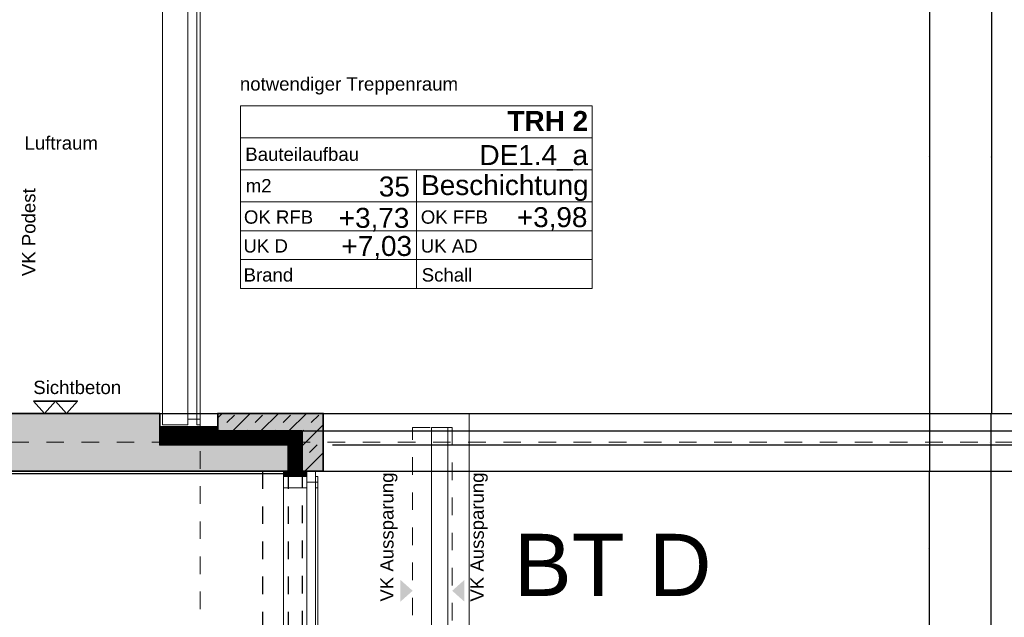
# Model space of a CAD drawing. Header units: metres. Extents: x -13 to 93, y -119 to 25.
# Tile 408 of 656: x 40.02 to 45.63, y -29.75 to -26.34. Entities that reach past the tile are written whole.
import ezdxf
from ezdxf.enums import TextEntityAlignment as Align

# ---------------------------------------------------------------- set-up
doc = ezdxf.new("R2010")
doc.units = ezdxf.units.M
doc.header["$LTSCALE"] = 0.00508
doc.header["$PDMODE"] = 1
doc.header["$PDSIZE"] = -2
for name, pattern in [('STYLE_05', [0.19684, 0.069505, -0.127335]), ('STYLE_06', [1.0537, 0.590515, -0.19684, 0.069505, -0.19684]), ('STYLE_11', [0.393677, 0.196838, -0.196838]), ('STYLE_14', [0.250778, 0.07164, -0.179138])]:
    doc.linetypes.add(name, pattern=pattern)
doc.layers.get('0').update_dxf_attribs({"lineweight": 18})
for name, color, linetype, lineweight in [('3-0-0 Dämmung', 7, 'Continuous', 18), ('3-3-0 AW Fassade', 7, 'Continuous', 18), ('3-3-0-2 AW BetonFT', 7, 'Continuous', 35), ('3-4-0-1 IW Beton', 7, 'Continuous', 35), ('3-4-5 IWBekleidungen', 7, 'Continuous', 25), ('3-5-1-2 DeckenSprung VED', 7, 'STYLE_11', 25), ('3-5-9 DeckenSonstig VED', 7, 'STYLE_11', 25), ('Ans-Kante', 7, 'Continuous', 18), ('Bemaßung', 7, 'Continuous', 18), ('Bemaßung-Höhenkoten', 7, 'Continuous', 18), ('Keine', 7, 'Continuous', 18), ('Plan-Achse', 1, 'STYLE_06', 18), ('Plan-Raumstempel', 7, 'Continuous', 13), ('Plan-Text-Bauteile', 7, 'Continuous', 13), ('Plan-Text-Hinweis', 7, 'Continuous', 13)]:
    doc.layers.add(name, color=color, linetype=linetype, lineweight=lineweight)
doc.layers.get('0').freeze()
doc.styles.add('Arial', font='ARIAL.TTF')
doc.styles.add('Arial (bold)', font='ARIALBD.TTF')
doc.dimstyles.new('MTZ_200', dxfattribs={"dimtxt": 0.075762, "dimasz": 0.000706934, "dimexe": 0.001, "dimexo": 0.003, "dimgap": 0.0001, "dimtad": 1, "dimdec": 4, "dimzin": 11, "dimtxsty": 'Arial', "dimblk": 'VW_SLASH', "dimcen": 0, "dimdle": 0.001, "dimazin": 0, "dimtfac": 1, "dimtdec": 4, "dimtix": 1, "dimtmove": 0, "dimatfit": 0, "dimldrblk": 'VW_FILLEDARROW', "dimfxl": 0, "dimfrac": 2, "dimtolj": 1, "dimtzin": 11, "dimarcsym": 0})
pattern_1 = [(45, (0, 0), (0.0003175, -0.0003175), [])]
pattern_2 = [(-45, (0, 0), (0.0003175, 0.0003175), [])]

# ---------------------------------------------------------------- blocks, each defined once
blk = doc.blocks.new('S_Profil_Fassade_Büro')
at = {"layer": '3-3-0 AW Fassade', "color": 7}
blk.add_line((-0.132, 0), (-0.195, 0), dxfattribs=at)
for points in [[(-0.195, 0.0325), (-0.182, 0.0325), (-0.182, -0.0325), (-0.195, -0.0325)], [(-0.132, 0.0325), (0, 0.0325), (0, -0.0325), (-0.132, -0.0325)]]:
    blk.add_lwpolyline(points, close=True, dxfattribs=at)
blk = doc.blocks.new('*U453')
at = {"layer": 'Ans-Kante', "color": 8, "linetype": 'Continuous'}
for p, q in [((54.7796, -47.4036), (54.7796, -21.7336)), ((54.7796, -21.7336), (54.8726, -21.7336)), ((54.8726, -21.7336), (54.8726, -47.4036))]:
    blk.add_line(p, q, dxfattribs=at)
blk = doc.blocks.new('*U473')
at = {"layer": 'Ans-Kante', "linetype": 'Continuous'}
blk.add_line((54.1636, -21.6536), (54.9936, -21.6536), dxfattribs=at)
at = {"layer": 'Ans-Kante', "color": 7, "linetype": 'Continuous'}
blk.add_line((54.9936, -21.6536), (54.9936, -47.4836), dxfattribs=at)
blk = doc.blocks.new('*U524')
at = {"layer": '3-3-0 AW Fassade', "color": 7}
blk.add_line((53.3941, -21.6861), (53.4636, -21.6861), dxfattribs=at)
for points in [[(53.2486, -21.6536), (53.3941, -21.6536), (53.3941, -21.7186), (53.2486, -21.7186)], [(53.4441, -21.6536), (53.4636, -21.6536), (53.4636, -21.7186), (53.4441, -21.7186)]]:
    blk.add_lwpolyline(points, close=True, dxfattribs=at)
blk = doc.blocks.new('s_Eckteil')
at = {"layer": '3-4-0-1 IW Beton', "linetype": 'Continuous', "lineweight": 0}
blk.add_hatch(color=255, dxfattribs=at).paths.add_polyline_path([(0.12, 0.1), (0.12, 0.33), (0, 0.33), (0, 0), (0.6, 0), (0.6, 0.1)])
at = {"layer": '3-4-0-1 IW Beton', "linetype": 'Continuous', "lineweight": 13}
h = blk.add_hatch(dxfattribs=at)
h.set_pattern_fill('STAHLBETON_1_50', style=0, pattern_type=2)
h.set_pattern_definition([(45, (0, 0), (0.16, 0), []), (45, (0.08, 0), (0.16, 0), [0.06, -0.06])])
h.paths.add_polyline_path([(0.12, 0.1), (0.12, 0.33), (0, 0.33), (0, 0), (0.6, 0), (0.6, 0.1)])
at = {"layer": '3-4-0-1 IW Beton', "color": 7, "linetype": 'Continuous'}
blk.add_lwpolyline([(0.12, 0.1), (0.12, 0.33), (0, 0.33), (0, 0), (0.6, 0), (0.6, 0.1)], close=True, dxfattribs=at)
blk = doc.blocks.new('*U465')
at = {"layer": 'Plan-Text-Hinweis', "insert": (-0.0635, 0.1857), "char_height": 0.075762, "attachment_point": 1, "line_spacing_factor": 0.970546, "style": 'Arial'}
blk.add_mtext('{\\C7;\\lSichtbeton}', dxfattribs=at)
at = {"color": 7, "linetype": 'Continuous', "lineweight": 35}
blk.add_wipeout([(0.0625, 0.07), (0.125, 0), (0.1875, 0.07)], dxfattribs=at).dxf.layer = 'Bemaßung-Höhenkoten'
at = {"layer": 'Bemaßung-Höhenkoten', "color": 7, "linetype": 'Continuous', "lineweight": 35}
blk.add_lwpolyline([(0.0625, 0.07), (0.125, 0), (0.1875, 0.07)], close=True, dxfattribs=at)
at = {"color": 7, "linetype": 'Continuous', "lineweight": 35}
blk.add_wipeout([(-0.0625, 0.07), (0, 0), (0.0625, 0.07)], dxfattribs=at).dxf.layer = 'Bemaßung-Höhenkoten'
at = {"layer": 'Bemaßung-Höhenkoten', "color": 7, "linetype": 'Continuous', "lineweight": 35}
blk.add_lwpolyline([(-0.0625, 0.07), (0, 0), (0.0625, 0.07)], close=True, dxfattribs=at)
blk = doc.blocks.new('Sichtbeton')
at = {"layer": 'Keine', "color": 7}
blk.add_blockref('*U465', (0, 0), dxfattribs=at)
blk = doc.blocks.new('S_Raumstempel')
at = {"layer": 'Plan-Raumstempel'}
blk.add_line((0.0001, -0.5113), (0.0001, 0.1642), dxfattribs=at)
for points in [[(-0.9999, 0.5293), (1.0001, 0.5293), (1.0001, 0.3467), (-0.9999, 0.3467)], [(-0.9999, 0.3467), (1.0001, 0.3467), (1.0001, 0.1642), (-0.9999, 0.1642)], [(-0.9999, 0.1642), (1.0001, 0.1642), (1.0001, -0.0184), (-0.9999, -0.0184)], [(-0.9999, -0.0184), (1.0001, -0.0184), (1.0001, -0.1827), (-0.9999, -0.1827)], [(-0.9999, -0.1827), (1.0001, -0.1827), (1.0001, -0.347), (-0.9999, -0.347)], [(-0.9999, -0.347), (1.0001, -0.347), (1.0001, -0.5113), (-0.9999, -0.5113)]]:
    blk.add_lwpolyline(points, close=True, dxfattribs=at)
at = {"layer": 'Plan-Raumstempel', "attachment_point": 1, "style": 'Arial'}
for s, insert, char_height, line_spacing_factor in [('{\\C7;\\l }', (-0.5942, 0.4083), 0.11364, 0.966806), ('{\\C7;\\lBauteilaufbau}', (-0.9733, 0.2911), 0.075762, 0.970546), ('{\\C7;\\l m2}', (-1.0001, 0.1119), 0.075762, 0.970546), ('{\\C7;\\lOK RFB}', (-0.981, -0.0667), 0.075762, 0.970546), ('{\\C7;\\lOK FFB}', (0.0255, -0.0667), 0.075762, 0.970546), ('{\\C7;\\lUK D}', (-0.9836, -0.231), 0.075762, 0.970546), ('{\\C7;\\lUK AD}', (0.0255, -0.231), 0.075762, 0.970546), ('{\\C7;\\lBrand}', (-0.983, -0.3961), 0.075762, 0.970546), ('{\\C7;\\lSchall}', (0.0305, -0.3961), 0.075762, 0.970546)]:
    blk.add_mtext(s, dxfattribs=dict(at, insert=insert, char_height=char_height, line_spacing_factor=line_spacing_factor))
at = {"layer": 'Plan-Raumstempel'}
for tag, style, p in [('Raumbezeichnung', 'Arial (bold)', (0.9771, 0.4993)), ('Bauteilaufbau', 'Arial', (0.9771, 0.3054)), ('m2', 'Arial', (-0.0368, 0.1262)), ('Belag', 'Arial', (0.9804, 0.1342)), ('OK_RFB', 'Arial', (-0.0397, -0.0524)), ('OK_FFB', 'Arial', (0.9735, -0.0483)), ('UK_RD', 'Arial', (-0.0245, -0.2126)), ('UK_FD', 'Arial', (0.9709, -0.2126)), ('Brand', 'Arial', (-0.0285, -0.3746)), ('Schall', 'Arial', (0.9709, -0.3767))]:
    blk.add_attdef(tag, text='', height=0.1136, dxfattribs=dict(at, style=style)).set_placement(p, align=Align.TOP_RIGHT)
at = {"layer": 'Plan-Raumstempel', "style": 'Arial (bold)'}
blk.add_attdef('Raumnummer', text='', height=0.1136, dxfattribs=at).set_placement((-0.9792, 0.4952), align=Align.TOP_LEFT)
blk = doc.blocks.new('VW_SLASH')
at = {"color": 0, "linetype": 'ByBlock', "lineweight": -2}
blk.add_line((0, 0), (-1, 0), dxfattribs=at)
at = {"color": 0, "linetype": 'ByBlock', "lineweight": 20}
blk.add_line((0, 0), (0, 0), dxfattribs=at)
blk = doc.blocks.new('*D630')
at = {"layer": 'Bemaßung', "color": 0, "lineweight": -2}
for p, q in [((40.843, -28.915), (45.551, -28.915)), ((45.55, -54.0843), (45.55, -28.9157)), ((40.843, -54.085), (45.551, -54.085))]:
    blk.add_line(p, q, dxfattribs=at)
at = {"layer": 'Defpoints', "color": 0, "lineweight": 0}
for p in [(40.84, -28.915), (45.55, -28.915), (40.84, -54.085)]:
    blk.add_point(p, dxfattribs=at)
at = {"layer": 'Bemaßung', "color": 0, "lineweight": -2, "xscale": 0.00070693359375, "yscale": 0.00070693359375, "zscale": 0.00070693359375}
for p, rotation in [((45.55, -28.915), 90), ((45.55, -54.085), 270)]:
    blk.add_blockref('VW_SLASH', p, dxfattribs=dict(at, rotation=rotation))
at = {"layer": 'Bemaßung', "color": 0, "insert": (45.5436, -41.5), "char_height": 0.002273, "attachment_point": 5, "rotation": 90, "style": 'Arial'}
blk.add_mtext('\\A1;1258,5m', dxfattribs=at)
blk = doc.blocks.new('VW_FILLEDARROW')
at = {"color": 0, "lineweight": -2}
blk.add_solid([(0, 0), (0, 0), (0, 0)], dxfattribs=at)
blk = doc.blocks.new('*D637')
at = {"layer": 'Bemaßung', "color": 0, "lineweight": -2}
for p, q in [((41.883, -28.685), (45.901, -28.685)), ((45.9, -28.7643), (45.9, -28.6857)), ((41.803, -28.765), (45.901, -28.765))]:
    blk.add_line(p, q, dxfattribs=at)
at = {"layer": 'Defpoints', "color": 0, "lineweight": 0}
for p in [(41.88, -28.685), (45.9, -28.685), (41.8, -28.765)]:
    blk.add_point(p, dxfattribs=at)
at = {"layer": 'Bemaßung', "color": 0, "lineweight": -2, "xscale": 0.00070693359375, "yscale": 0.00070693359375, "zscale": 0.00070693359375}
for p, rotation in [((45.9, -28.685), 90), ((45.9, -28.765), 270)]:
    blk.add_blockref('VW_SLASH', p, dxfattribs=dict(at, rotation=rotation))
at = {"layer": 'Bemaßung', "color": 0, "insert": (45.8939, -28.725), "char_height": 0.00227, "attachment_point": 5, "rotation": 90, "style": 'Arial'}
blk.add_mtext('\\A1;4m', dxfattribs=at)
blk = doc.blocks.new('*D638')
at = {"layer": 'Bemaßung', "color": 0, "lineweight": -2}
for p, q in [((41.803, -28.765), (45.901, -28.765)), ((45.9, -28.7657), (45.9, -28.8516)), ((45.9, -28.9143), (45.9, -28.8684)), ((41.803, -28.915), (45.901, -28.915))]:
    blk.add_line(p, q, dxfattribs=at)
at = {"layer": 'Defpoints', "color": 0, "lineweight": 0}
for p in [(41.8, -28.765), (45.9, -28.765), (41.8, -28.915)]:
    blk.add_point(p, dxfattribs=at)
at = {"layer": 'Bemaßung', "color": 0, "lineweight": -2, "xscale": 0.00070693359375, "yscale": 0.00070693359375, "zscale": 0.00070693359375}
for p, rotation in [((45.9, -28.765), 90), ((45.9, -28.915), 270)]:
    blk.add_blockref('VW_SLASH', p, dxfattribs=dict(at, rotation=rotation))
at = {"layer": 'Bemaßung', "color": 0, "insert": (45.905, -28.86), "char_height": 0.00227, "attachment_point": 5, "rotation": 90, "style": 'Arial'}
blk.add_mtext('\\A1;7,5m', dxfattribs=at)
blk = doc.blocks.new('*D639')
at = {"layer": 'Bemaßung', "color": 0, "lineweight": -2}
for p, q in [((41.658, -28.915), (45.901, -28.915)), ((45.9, -54.0843), (45.9, -28.9157)), ((41.658, -54.085), (45.901, -54.085))]:
    blk.add_line(p, q, dxfattribs=at)
at = {"layer": 'Defpoints', "color": 0, "lineweight": 0}
for p in [(41.655, -28.915), (45.9, -28.915), (41.655, -54.085)]:
    blk.add_point(p, dxfattribs=at)
at = {"layer": 'Bemaßung', "color": 0, "lineweight": -2, "xscale": 0.00070693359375, "yscale": 0.00070693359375, "zscale": 0.00070693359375}
for p, rotation in [((45.9, -28.915), 90), ((45.9, -54.085), 270)]:
    blk.add_blockref('VW_SLASH', p, dxfattribs=dict(at, rotation=rotation))
at = {"layer": 'Bemaßung', "color": 0, "insert": (45.8936, -41.5), "char_height": 0.002273, "attachment_point": 5, "rotation": 90, "style": 'Arial'}
blk.add_mtext('\\A1;1258,5m', dxfattribs=at)
blk = doc.blocks.new('*D684')
at = {"layer": 'Bemaßung', "color": 0, "lineweight": -2}
for p, q in [((43.303, 0.325), (46.601, 0.325)), ((46.6, 0.3243), (46.6, -112.0743)), ((42.993, -112.075), (46.601, -112.075))]:
    blk.add_line(p, q, dxfattribs=at)
at = {"layer": 'Defpoints', "color": 0, "lineweight": 0}
for p in [(43.3, 0.325), (42.99, -112.075), (46.6, -112.075)]:
    blk.add_point(p, dxfattribs=at)
at = {"layer": 'Bemaßung', "color": 0, "lineweight": -2, "xscale": 0.00070693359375, "yscale": 0.00070693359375, "zscale": 0.00070693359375}
for p, rotation in [((46.6, 0.325), 90), ((46.6, -112.075), 270)]:
    blk.add_blockref('VW_SLASH', p, dxfattribs=dict(at, rotation=rotation))
at = {"layer": 'Bemaßung', "color": 0, "insert": (46.5888, -55.875), "char_height": 0.00227, "attachment_point": 5, "rotation": 90, "style": 'Arial'}
blk.add_mtext('\\A1;5620m', dxfattribs=at)
blk = doc.blocks.new('*D696')
at = {"layer": 'Bemaßung', "color": 0, "lineweight": -2}
for p, q in [((41.093, -28.585), (45.551, -28.585)), ((45.55, -28.9143), (45.55, -28.5857)), ((41.093, -28.915), (45.551, -28.915))]:
    blk.add_line(p, q, dxfattribs=at)
at = {"layer": 'Defpoints', "color": 0, "lineweight": 0}
for p in [(41.09, -28.585), (45.55, -28.585), (41.09, -28.915)]:
    blk.add_point(p, dxfattribs=at)
at = {"layer": 'Bemaßung', "color": 0, "lineweight": -2, "xscale": 0.00070693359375, "yscale": 0.00070693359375, "zscale": 0.00070693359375}
for p, rotation in [((45.55, -28.585), 90), ((45.55, -28.915), 270)]:
    blk.add_blockref('VW_SLASH', p, dxfattribs=dict(at, rotation=rotation))
at = {"layer": 'Bemaßung', "color": 0, "insert": (45.5436, -28.75), "char_height": 0.00227, "attachment_point": 5, "rotation": 90, "style": 'Arial'}
blk.add_mtext('\\A1;16,5m', dxfattribs=at)
blk = doc.blocks.new('*D697')
at = {"layer": 'Bemaßung', "color": 0, "lineweight": -2}
for p, q in [((42.003, -28.915), (45.201, -28.915)), ((45.2, -29.7993), (45.2, -28.9157)), ((41.603, -29.8), (45.201, -29.8))]:
    blk.add_line(p, q, dxfattribs=at)
at = {"layer": 'Defpoints', "color": 0, "lineweight": 0}
for p in [(42, -28.915), (45.2, -28.915), (41.6, -29.8)]:
    blk.add_point(p, dxfattribs=at)
at = {"layer": 'Bemaßung', "color": 0, "lineweight": -2, "xscale": 0.00070693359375, "yscale": 0.00070693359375, "zscale": 0.00070693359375}
for p, rotation in [((45.2, -28.915), 90), ((45.2, -29.8), 270)]:
    blk.add_blockref('VW_SLASH', p, dxfattribs=dict(at, rotation=rotation))
at = {"layer": 'Bemaßung', "color": 0, "insert": (45.1936, -29.3575), "char_height": 0.00227, "attachment_point": 5, "rotation": 90, "style": 'Arial'}
blk.add_mtext('\\A1;44,25m', dxfattribs=at)
blk = doc.blocks.new('*D701')
at = {"layer": 'Bemaßung', "color": 0, "lineweight": -2}
for p, q in [((40.843, -28.915), (45.551, -28.915)), ((45.55, -54.0843), (45.55, -28.9157)), ((40.843, -54.085), (45.551, -54.085))]:
    blk.add_line(p, q, dxfattribs=at)
at = {"layer": 'Defpoints', "color": 0, "lineweight": 0}
for p in [(40.84, -28.915), (45.55, -28.915), (40.84, -54.085)]:
    blk.add_point(p, dxfattribs=at)
at = {"layer": 'Bemaßung', "color": 0, "lineweight": -2, "xscale": 0.00070693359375, "yscale": 0.00070693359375, "zscale": 0.00070693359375}
for p, rotation in [((45.55, -28.915), 90), ((45.55, -54.085), 270)]:
    blk.add_blockref('VW_SLASH', p, dxfattribs=dict(at, rotation=rotation))
at = {"layer": 'Bemaßung', "color": 0, "insert": (45.5436, -41.5), "char_height": 0.002273, "attachment_point": 5, "rotation": 90, "style": 'Arial'}
blk.add_mtext('\\A1;1258,5m', dxfattribs=at)
blk = doc.blocks.new('*D707')
at = {"layer": 'Bemaßung', "color": 0, "lineweight": -2}
for p, q in [((41.658, -28.915), (45.901, -28.915)), ((45.9, -54.0843), (45.9, -28.9157)), ((41.658, -54.085), (45.901, -54.085))]:
    blk.add_line(p, q, dxfattribs=at)
at = {"layer": 'Defpoints', "color": 0, "lineweight": 0}
for p in [(41.655, -28.915), (45.9, -28.915), (41.655, -54.085)]:
    blk.add_point(p, dxfattribs=at)
at = {"layer": 'Bemaßung', "color": 0, "lineweight": -2, "xscale": 0.00070693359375, "yscale": 0.00070693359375, "zscale": 0.00070693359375}
for p, rotation in [((45.9, -28.915), 90), ((45.9, -54.085), 270)]:
    blk.add_blockref('VW_SLASH', p, dxfattribs=dict(at, rotation=rotation))
at = {"layer": 'Bemaßung', "color": 0, "insert": (45.8936, -41.5), "char_height": 0.002273, "attachment_point": 5, "rotation": 90, "style": 'Arial'}
blk.add_mtext('\\A1;1258,5m', dxfattribs=at)
blk = doc.blocks.new('*D730')
at = {"layer": 'Bemaßung', "color": 0, "lineweight": -2}
for p, q in [((41.093, -28.585), (45.551, -28.585)), ((45.55, -28.9143), (45.55, -28.5857)), ((41.093, -28.915), (45.551, -28.915))]:
    blk.add_line(p, q, dxfattribs=at)
at = {"layer": 'Defpoints', "color": 0, "lineweight": 0}
for p in [(41.09, -28.585), (45.55, -28.585), (41.09, -28.915)]:
    blk.add_point(p, dxfattribs=at)
at = {"layer": 'Bemaßung', "color": 0, "lineweight": -2, "xscale": 0.00070693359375, "yscale": 0.00070693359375, "zscale": 0.00070693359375}
for p, rotation in [((45.55, -28.585), 90), ((45.55, -28.915), 270)]:
    blk.add_blockref('VW_SLASH', p, dxfattribs=dict(at, rotation=rotation))
at = {"layer": 'Bemaßung', "color": 0, "insert": (45.5436, -28.75), "char_height": 0.00227, "attachment_point": 5, "rotation": 90, "style": 'Arial'}
blk.add_mtext('\\A1;16,5m', dxfattribs=at)
blk = doc.blocks.new('S_VK Rohbau')
at = {"layer": 'Bemaßung-Höhenkoten', "color": 7, "linetype": 'Continuous', "lineweight": 35}
blk.add_solid([(-0.0625, 0.07), (0, 0), (0.0625, 0.07)], dxfattribs=at)
blk = doc.blocks.new('*D1234')
at = {"layer": 'Bemaßung', "color": 0, "lineweight": -2}
for p, q in [((40.7632, -25.665), (45.5562, -25.665)), ((45.5552, -28.5843), (45.5552, -25.6657)), ((40.7632, -28.585), (45.5562, -28.585))]:
    blk.add_line(p, q, dxfattribs=at)
at = {"layer": 'Defpoints', "color": 0, "lineweight": 0}
for p in [(40.7602, -25.665), (45.5552, -25.665), (40.7602, -28.585)]:
    blk.add_point(p, dxfattribs=at)
at = {"layer": 'Bemaßung', "color": 0, "lineweight": -2, "xscale": 0.00070693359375, "yscale": 0.00070693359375, "zscale": 0.00070693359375}
for p, rotation in [((45.5552, -25.665), 90), ((45.5552, -28.585), 270)]:
    blk.add_blockref('VW_SLASH', p, dxfattribs=dict(at, rotation=rotation))
at = {"layer": 'Bemaßung', "color": 0, "insert": (45.5491, -27.125), "char_height": 0.00227, "attachment_point": 5, "rotation": 90, "style": 'Arial'}
blk.add_mtext('\\A1;146m', dxfattribs=at)
blk = doc.blocks.new('*D1235')
at = {"layer": 'Bemaßung', "color": 0, "lineweight": -2}
for p, q in [((41.729, -25.335), (45.201, -25.335)), ((45.2, -25.3357), (45.2, -28.9143)), ((41.729, -28.915), (45.201, -28.915))]:
    blk.add_line(p, q, dxfattribs=at)
at = {"layer": 'Defpoints', "color": 0, "lineweight": 0}
for p in [(41.726, -25.335), (41.726, -28.915), (45.2, -28.915)]:
    blk.add_point(p, dxfattribs=at)
at = {"layer": 'Bemaßung', "color": 0, "lineweight": -2, "xscale": 0.00070693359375, "yscale": 0.00070693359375, "zscale": 0.00070693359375}
for p, rotation in [((45.2, -25.335), 90), ((45.2, -28.915), 270)]:
    blk.add_blockref('VW_SLASH', p, dxfattribs=dict(at, rotation=rotation))
at = {"layer": 'Bemaßung', "color": 0, "insert": (45.1938, -27.125), "char_height": 0.00227, "attachment_point": 5, "rotation": 90, "style": 'Arial'}
blk.add_mtext('\\A1;179m', dxfattribs=at)
blk = doc.blocks.new('*D1236')
at = {"layer": 'Bemaßung', "color": 0, "lineweight": -2}
for p, q in [((42.283, -25.665), (45.901, -25.665)), ((45.9, -28.5843), (45.9, -25.6657)), ((42.283, -28.585), (45.901, -28.585))]:
    blk.add_line(p, q, dxfattribs=at)
at = {"layer": 'Defpoints', "color": 0, "lineweight": 0}
for p in [(42.28, -25.665), (45.9, -25.665), (42.28, -28.585)]:
    blk.add_point(p, dxfattribs=at)
at = {"layer": 'Bemaßung', "color": 0, "lineweight": -2, "xscale": 0.00070693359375, "yscale": 0.00070693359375, "zscale": 0.00070693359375}
for p, rotation in [((45.9, -25.665), 90), ((45.9, -28.585), 270)]:
    blk.add_blockref('VW_SLASH', p, dxfattribs=dict(at, rotation=rotation))
at = {"layer": 'Bemaßung', "color": 0, "insert": (45.8938, -27.125), "char_height": 0.00227, "attachment_point": 5, "rotation": 90, "style": 'Arial'}
blk.add_mtext('\\A1;146m', dxfattribs=at)
blk = doc.blocks.new('*D1237')
at = {"layer": 'Bemaßung', "color": 0, "lineweight": -2}
for p, q in [((41.633, -25.665), (46.251, -25.665)), ((46.25, -28.5843), (46.25, -25.6657)), ((41.633, -28.585), (46.251, -28.585))]:
    blk.add_line(p, q, dxfattribs=at)
at = {"layer": 'Defpoints', "color": 0, "lineweight": 0}
for p in [(41.63, -25.665), (46.25, -25.665), (41.63, -28.585)]:
    blk.add_point(p, dxfattribs=at)
at = {"layer": 'Bemaßung', "color": 0, "lineweight": -2, "xscale": 0.00070693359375, "yscale": 0.00070693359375, "zscale": 0.00070693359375}
for p, rotation in [((46.25, -25.665), 90), ((46.25, -28.585), 270)]:
    blk.add_blockref('VW_SLASH', p, dxfattribs=dict(at, rotation=rotation))
at = {"layer": 'Bemaßung', "color": 0, "insert": (46.2438, -27.125), "char_height": 0.00227, "attachment_point": 5, "rotation": 90, "style": 'Arial'}
blk.add_mtext('\\A1;146m', dxfattribs=at)
blk = doc.blocks.new('*D1238')
at = {"layer": 'Bemaßung', "color": 0, "lineweight": -2}
for p, q in [((42.283, -25.665), (45.901, -25.665)), ((45.9, -28.5843), (45.9, -25.6657)), ((42.283, -28.585), (45.901, -28.585))]:
    blk.add_line(p, q, dxfattribs=at)
at = {"layer": 'Defpoints', "color": 0, "lineweight": 0}
for p in [(42.28, -25.665), (45.9, -25.665), (42.28, -28.585)]:
    blk.add_point(p, dxfattribs=at)
at = {"layer": 'Bemaßung', "color": 0, "lineweight": -2, "xscale": 0.00070693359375, "yscale": 0.00070693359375, "zscale": 0.00070693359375}
for p, rotation in [((45.9, -25.665), 90), ((45.9, -28.585), 270)]:
    blk.add_blockref('VW_SLASH', p, dxfattribs=dict(at, rotation=rotation))
at = {"layer": 'Bemaßung', "color": 0, "insert": (45.8938, -27.125), "char_height": 0.00227, "attachment_point": 5, "rotation": 90, "style": 'Arial'}
blk.add_mtext('\\A1;146m', dxfattribs=at)
blk = doc.blocks.new('*D1240')
at = {"layer": 'Bemaßung', "color": 0, "lineweight": -2}
for p, q in [((42.193, -28.585), (46.251, -28.585)), ((46.25, -54.4143), (46.25, -28.5857)), ((42.193, -54.415), (46.251, -54.415))]:
    blk.add_line(p, q, dxfattribs=at)
at = {"layer": 'Defpoints', "color": 0, "lineweight": 0}
for p in [(42.19, -28.585), (46.25, -28.585), (42.19, -54.415)]:
    blk.add_point(p, dxfattribs=at)
at = {"layer": 'Bemaßung', "color": 0, "lineweight": -2, "xscale": 0.00070693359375, "yscale": 0.00070693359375, "zscale": 0.00070693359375}
for p, rotation in [((46.25, -28.585), 90), ((46.25, -54.415), 270)]:
    blk.add_blockref('VW_SLASH', p, dxfattribs=dict(at, rotation=rotation))
at = {"layer": 'Bemaßung', "color": 0, "insert": (46.2436, -41.5), "char_height": 0.002273, "attachment_point": 5, "rotation": 90, "style": 'Arial'}
blk.add_mtext('\\A1;1291,5m', dxfattribs=at)
blk = doc.blocks.new('*D1241')
at = {"layer": 'Bemaßung', "color": 0, "lineweight": -2}
for p, q in [((41.433, -28.585), (45.901, -28.585)), ((45.9, -28.6843), (45.9, -28.5857)), ((41.433, -28.685), (45.901, -28.685))]:
    blk.add_line(p, q, dxfattribs=at)
at = {"layer": 'Defpoints', "color": 0, "lineweight": 0}
for p in [(41.43, -28.585), (45.9, -28.585), (41.43, -28.685)]:
    blk.add_point(p, dxfattribs=at)
at = {"layer": 'Bemaßung', "color": 0, "lineweight": -2, "xscale": 0.00070693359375, "yscale": 0.00070693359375, "zscale": 0.00070693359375}
for p, rotation in [((45.9, -28.585), 90), ((45.9, -28.685), 270)]:
    blk.add_blockref('VW_SLASH', p, dxfattribs=dict(at, rotation=rotation))
at = {"layer": 'Bemaßung', "color": 0, "insert": (45.8938, -28.635), "char_height": 0.00227, "attachment_point": 5, "rotation": 90, "style": 'Arial'}
blk.add_mtext('\\A1;5m', dxfattribs=at)
blk = doc.blocks.new('*D1248')
at = {"layer": 'Bemaßung', "color": 0, "lineweight": -2}
for p, q in [((42.193, -28.585), (46.251, -28.585)), ((46.25, -54.4143), (46.25, -28.5857)), ((42.193, -54.415), (46.251, -54.415))]:
    blk.add_line(p, q, dxfattribs=at)
at = {"layer": 'Defpoints', "color": 0, "lineweight": 0}
for p in [(42.19, -28.585), (46.25, -28.585), (42.19, -54.415)]:
    blk.add_point(p, dxfattribs=at)
at = {"layer": 'Bemaßung', "color": 0, "lineweight": -2, "xscale": 0.00070693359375, "yscale": 0.00070693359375, "zscale": 0.00070693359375}
for p, rotation in [((46.25, -28.585), 90), ((46.25, -54.415), 270)]:
    blk.add_blockref('VW_SLASH', p, dxfattribs=dict(at, rotation=rotation))
at = {"layer": 'Bemaßung', "color": 0, "insert": (46.2436, -41.5), "char_height": 0.002273, "attachment_point": 5, "rotation": 90, "style": 'Arial'}
blk.add_mtext('\\A1;1291,5m', dxfattribs=at)
blk = doc.blocks.new('*D1249')
at = {"layer": 'Bemaßung', "color": 0, "lineweight": -2}
for p, q in [((41.433, -28.585), (45.901, -28.585)), ((45.9, -28.6843), (45.9, -28.5857)), ((41.433, -28.685), (45.901, -28.685))]:
    blk.add_line(p, q, dxfattribs=at)
at = {"layer": 'Defpoints', "color": 0, "lineweight": 0}
for p in [(41.43, -28.585), (45.9, -28.585), (41.43, -28.685)]:
    blk.add_point(p, dxfattribs=at)
at = {"layer": 'Bemaßung', "color": 0, "lineweight": -2, "xscale": 0.00070693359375, "yscale": 0.00070693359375, "zscale": 0.00070693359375}
for p, rotation in [((45.9, -28.585), 90), ((45.9, -28.685), 270)]:
    blk.add_blockref('VW_SLASH', p, dxfattribs=dict(at, rotation=rotation))
at = {"layer": 'Bemaßung', "color": 0, "insert": (45.8938, -28.635), "char_height": 0.00227, "attachment_point": 5, "rotation": 90, "style": 'Arial'}
blk.add_mtext('\\A1;5m', dxfattribs=at)
blk = doc.blocks.new('Treppe e1-e3_text_ost')
at = {"color": 7, "lineweight": 18}
blk.add_wipeout([(4.8167, 0.7815), (4.8167, 1.2814), (4.6946, 1.2814), (4.6946, 0.7815)], dxfattribs=at).dxf.layer = 'Plan-Text-Hinweis'
at = {"layer": 'Plan-Text-Hinweis', "color": 7, "insert": (4.8132, 0.7815), "char_height": 0.07576, "attachment_point": 7, "rotation": 90, "line_spacing_factor": 0.970546, "style": 'Arial'}
blk.add_mtext('VK Podest', dxfattribs=at)

msp = doc.modelspace()

# ---------------------------------------------------------------- linework, layer by layer
at = {"layer": '3-5-1-2 DeckenSprung VED', "color": 7, "linetype": 'STYLE_11'}
msp.add_line((41.405, -28.915), (41.405, -54.085), dxfattribs=at)
at = {"layer": 'Ans-Kante', "color": 8, "linetype": 'Continuous'}
for p, q in [((40.835, -28.585), (40.835, -25.665)), ((41.05, -25.665), (41.05, -28.585)), ((41.525, -54.05), (41.525, -29.01)), ((41.72, -29.01), (41.72, -54.05))]:
    msp.add_line(p, q, dxfattribs=at)
at = {"layer": 'Ans-Kante', "linetype": 'STYLE_14'}
msp.add_lwpolyline([(42.259, -28.665), (42.484, -28.665), (42.484, -54.335), (42.259, -54.335)], close=True, dxfattribs=at)

# ---------------------------------------------------------------- block references
at = {"layer": '3-3-0 AW Fassade', "color": 7, "xscale": -1}
msp.add_blockref('S_Profil_Fassade_Büro', (41.525, -28.9775), dxfattribs=at)
at = {"layer": 'Ans-Kante', "color": 7}
msp.add_blockref('*U473', (-12.41363701, -6.93135892), dxfattribs=at)
at = {"layer": 'Ans-Kante', "color": 8}
msp.add_blockref('*U453', (-12.41363701, -6.93135892), dxfattribs=at)
at = {"layer": 'Plan-Raumstempel', "color": 7}
msp.add_blockref('S_Raumstempel', (42.27992657, -27.36240466), dxfattribs=at).add_auto_attribs({'Belag': 'Beschichtung', 'm2': '35', 'OK_RFB': '+3,73', 'OK_FFB': '+3,98', 'UK_RD': '+7,03', 'Raumbezeichnung': 'TRH 2', 'Bauteilaufbau': 'DE1.4_a'})
at = {"layer": 'Plan-Text-Hinweis', "color": 7, "xscale": -1, "rotation": 90}
msp.add_blockref('S_VK Rohbau', (42.259, -29.59537402), dxfattribs=at)
at = {"layer": 'Plan-Text-Hinweis', "color": 7, "rotation": -90}
msp.add_blockref('S_VK Rohbau', (42.484, -29.59537402), dxfattribs=at)

# ---------------------------------------------------------------- texts
at = {"layer": 'Plan-Text-Hinweis', "color": 7, "attachment_point": 1, "line_spacing_factor": 0.967741, "style": 'Arial'}
for s, insert, char_height in [('notwendiger Treppenraum', (41.27599613, -26.67084451), 0.0757622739), ('Luftraum\\P', (40.05051658, -27.00735307), 0.075762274)]:
    msp.add_mtext(s, dxfattribs=dict(at, insert=insert, char_height=char_height))
at = {"layer": 'Plan-Text-Hinweis', "color": 7, "char_height": 0.0757622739, "attachment_point": 1, "rotation": 90, "line_spacing_factor": 0.967741, "style": 'Arial'}
for insert in [(42.07423695, -29.65707924), (42.58814684, -29.65707924)]:
    msp.add_mtext('VK Aussparung', dxfattribs=dict(at, insert=insert))

# ---------------------------------------------------------------- dimensions: what is measured, and where the dimension line sits
at = {"layer": 'Bemaßung'}
for base, p1, p2, override, picture, middle in [((46.6, -112.075), (43.3, 0.325), (42.99, -112.075), {"dimtxt": 0.002273, "dimgap": 0.01, "dimdec": 3, "dimlfac": 50, "dimpost": '<>m', "dimtxsty": 'Arial', "dimtmove": 2}, '*D684', (46.58883953, -55.875)), ((45.2, -28.915), (41.726, -25.335), (41.726, -28.915), {"dimtxt": 0.002273, "dimgap": 0.005, "dimdec": 8, "dimlfac": 50, "dimpost": '<>m', "dimtxsty": 'Arial', "dimtmove": 2}, '*D1235', (45.1938395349, -27.125)), ((46.25, -25.665), (41.63, -28.585), (41.63, -25.665), {"dimtxt": 0.002273, "dimgap": 0.005, "dimdec": 8, "dimlfac": 50, "dimpost": '<>m', "dimtxsty": 'Arial', "dimtmove": 2}, '*D1237', (46.2438395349, -27.125)), ((45.9, -25.665), (42.28, -28.585), (42.28, -25.665), {"dimtxt": 0.002273, "dimgap": 0.005, "dimdec": 8, "dimlfac": 50, "dimpost": '<>m', "dimtxsty": 'Arial', "dimtmove": 2}, '*D1236', (45.8938395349, -27.125)), ((45.9, -25.665), (42.28, -28.585), (42.28, -25.665), {"dimtxt": 0.002273, "dimgap": 0.005, "dimdec": 8, "dimlfac": 50, "dimpost": '<>m', "dimtxsty": 'Arial', "dimtmove": 2}, '*D1238', (45.8938395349, -27.125)), ((46.25, -28.585), (42.1899991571, -54.415), (42.1899991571, -28.585), {"dimtxt": 0.002273, "dimgap": 0.005, "dimdec": 8, "dimlfac": 50, "dimpost": '<>m', "dimtxsty": 'Arial', "dimtmove": 2}, '*D1240', (46.2436341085, -41.5)), ((46.25, -28.585), (42.1899991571, -54.415), (42.1899991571, -28.585), {"dimtxt": 0.002273, "dimgap": 0.005, "dimdec": 8, "dimlfac": 50, "dimpost": '<>m', "dimtxsty": 'Arial', "dimtmove": 2}, '*D1248', (46.2436341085, -41.5)), ((45.9, -28.685), (41.8, -28.765), (41.88, -28.685), {"dimtxt": 0.002273, "dimgap": 0.005, "dimdec": 8, "dimlfac": 50, "dimpost": '<>m', "dimtxsty": 'Arial', "dimtix": 0, "dimtmove": 2}, '*D637', (45.89386357, -28.725))]:
    dim = msp.add_linear_dim(base=base, p1=p1, p2=p2, angle=90, dimstyle='MTZ_200', override=override, dxfattribs=at)
    dim.commit()
    dim.dimension.update_dxf_attribs({"geometry": picture, "text_midpoint": middle})
dim = msp.add_linear_dim(base=(45.9, -28.765), p1=(41.8, -28.915), p2=(41.8, -28.765), angle=90, dimstyle='MTZ_200', override={"dimtxt": 0.002273, "dimgap": 0.005, "dimdec": 8, "dimlfac": 50, "dimpost": '<>m', "dimtxsty": 'Arial', "dimtmove": 2}, dxfattribs=at)
dim.commit()
dim.dimension.update_dxf_attribs({"geometry": '*D638', "text_midpoint": (45.905, -28.86), "dimtype": 160})

# ---------------------------------------------------------------- wipeouts: each hides what was drawn before it
at = {"color": 7, "linetype": 'Continuous'}
msp.add_wipeout([(41.11427345, -28.685), (41.63, -28.685), (41.63, -28.765), (41.55019705, -28.765), (40.82000009, -28.765), (40.82000009, -28.685)], dxfattribs=at).dxf.layer = '3-0-0 Dämmung'

# ---------------------------------------------------------------- next in the draw order: hatches: boundary and pattern name
at = {"layer": '3-0-0 Dämmung', "linetype": 'Continuous', "lineweight": 5}
h = msp.add_hatch(dxfattribs=at)
h.set_pattern_fill('D_MMUNG_1_50', style=0, pattern_type=2)
h.set_pattern_definition(pattern_1)
h.paths.add_polyline_path([(41.11427345, -28.685), (41.63, -28.685), (41.63, -28.765), (41.55019705, -28.765), (40.82000009, -28.765), (40.82000009, -28.685)])
at = {"layer": '3-0-0 Dämmung', "linetype": 'Continuous', "lineweight": 13}
h = msp.add_hatch(dxfattribs=at)
h.set_pattern_fill('D_MMUNG_1_50-1', style=0, pattern_type=2)
h.set_pattern_definition(pattern_2)
h.paths.add_polyline_path([(41.11427345, -28.685), (41.63, -28.685), (41.63, -28.765), (41.55019705, -28.765), (40.82000009, -28.765), (40.82000009, -28.685)])

# ---------------------------------------------------------------- next in the draw order: linework, layer by layer
at = {"layer": '3-0-0 Dämmung', "color": 7, "linetype": 'Continuous'}
msp.add_lwpolyline([(41.11427345, -28.685), (41.63, -28.685), (41.63, -28.765), (41.55019705, -28.765), (40.82000009, -28.765), (40.82000009, -28.685)], close=True, dxfattribs=at)

# ---------------------------------------------------------------- next in the draw order: dimensions: what is measured, and where the dimension line sits
at = {"layer": 'Bemaßung'}
for picture in ['*D1241', '*D1249']:
    dim = msp.add_linear_dim(base=(45.9, -28.585), p1=(41.43, -28.685), p2=(41.43, -28.585), angle=90, dimstyle='MTZ_200', override={"dimtxt": 0.002273, "dimgap": 0.005, "dimdec": 8, "dimlfac": 50, "dimpost": '<>m', "dimtxsty": 'Arial', "dimtix": 0, "dimtmove": 2}, dxfattribs=at)
    dim.commit()
    dim.dimension.update_dxf_attribs({"geometry": picture, "text_midpoint": (45.893844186, -28.635)})

# ---------------------------------------------------------------- next in the draw order: wipeouts: each hides what was drawn before it
at = {"color": 7}
msp.add_wipeout([(40.9805, -25.6325), (41.0305, -25.6325), (41.0305, -28.6175), (40.9805, -28.6175)], dxfattribs=at).dxf.layer = '3-3-0 AW Fassade'

# ---------------------------------------------------------------- next in the draw order: linework, layer by layer
at = {"layer": '3-3-0 AW Fassade', "color": 7}
msp.add_lwpolyline([(40.9805, -25.6325), (41.0305, -25.6325), (41.0305, -28.6175), (40.9805, -28.6175)], close=True, dxfattribs=at)

# ---------------------------------------------------------------- next in the draw order: dimensions: what is measured, and where the dimension line sits
at = {"layer": 'Bemaßung'}
dim = msp.add_linear_dim(base=(45.5552239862, -25.665), p1=(40.7602239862, -28.585), p2=(40.7602239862, -25.665), angle=90, dimstyle='MTZ_200', override={"dimtxt": 0.002273, "dimgap": 0.005, "dimdec": 8, "dimlfac": 50, "dimpost": '<>m', "dimtxsty": 'Arial', "dimtmove": 2}, dxfattribs=at)
dim.commit()
dim.dimension.update_dxf_attribs({"geometry": '*D1234', "text_midpoint": (45.5490635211, -27.125)})

# ---------------------------------------------------------------- next in the draw order: wipeouts: each hides what was drawn before it
at = {"color": 7, "linetype": 'Continuous'}
for points in [[(41.15, -28.66), (41.15, -28.685), (40.82000009, -28.685), (40.82000009, -28.66)], [(41.55, -28.915), (41.55, -28.765), (41.63, -28.765), (41.63, -28.915)]]:
    msp.add_wipeout(points, dxfattribs=at).dxf.layer = '3-0-0 Dämmung'

# ---------------------------------------------------------------- next in the draw order: hatches: boundary and pattern name
at = {"layer": '3-0-0 Dämmung', "linetype": 'Continuous', "lineweight": 5}
h = msp.add_hatch(dxfattribs=at)
h.set_pattern_fill('D_MMUNG_1_50', style=0, pattern_type=2)
h.set_pattern_definition(pattern_1)
h.paths.add_polyline_path([(41.15, -28.66), (41.15, -28.685), (40.82000009, -28.685), (40.82000009, -28.66)])
at = {"layer": '3-0-0 Dämmung', "linetype": 'Continuous', "lineweight": 13}
h = msp.add_hatch(dxfattribs=at)
h.set_pattern_fill('D_MMUNG_1_50-1', style=0, pattern_type=2)
h.set_pattern_definition(pattern_2)
h.paths.add_polyline_path([(41.15, -28.66), (41.15, -28.685), (40.82000009, -28.685), (40.82000009, -28.66)])
at = {"layer": '3-0-0 Dämmung', "linetype": 'Continuous', "lineweight": 5}
h = msp.add_hatch(dxfattribs=at)
h.set_pattern_fill('D_MMUNG_1_50', style=0, pattern_type=2)
h.set_pattern_definition(pattern_1)
h.paths.add_polyline_path([(41.55, -28.915), (41.55, -28.765), (41.63, -28.765), (41.63, -28.915)])
at = {"layer": '3-0-0 Dämmung', "linetype": 'Continuous', "lineweight": 13}
h = msp.add_hatch(dxfattribs=at)
h.set_pattern_fill('D_MMUNG_1_50-1', style=0, pattern_type=2)
h.set_pattern_definition(pattern_2)
h.paths.add_polyline_path([(41.55, -28.915), (41.55, -28.765), (41.63, -28.765), (41.63, -28.915)])

# ---------------------------------------------------------------- next in the draw order: linework, layer by layer
at = {"layer": '3-0-0 Dämmung', "color": 7, "linetype": 'Continuous'}
for points in [[(41.15, -28.66), (41.15, -28.685), (40.82000009, -28.685), (40.82000009, -28.66)], [(41.55, -28.915), (41.55, -28.765), (41.63, -28.765), (41.63, -28.915)]]:
    msp.add_lwpolyline(points, close=True, dxfattribs=at)
at = {"layer": '3-3-0 AW Fassade'}
msp.add_lwpolyline([(41.657, -28.915), (41.707, -28.915), (41.707, -54.085), (41.657, -54.085)], close=True, dxfattribs=at)
at = {"layer": '3-4-5 IWBekleidungen', "color": 7}
msp.add_lwpolyline([(35.3, -28.915), (41.55, -28.915), (41.55, -28.93), (35.3, -28.93)], close=True, dxfattribs=at)
at = {"layer": 'Plan-Achse'}
for p, q in [((41.05, -118.5), (41.05, 6.75)), ((-9.42493716, -28.75), (50.475, -28.75))]:
    msp.add_line(p, q, dxfattribs=at)

# ---------------------------------------------------------------- next in the draw order: block references
at = {"layer": '3-3-0 AW Fassade', "color": 7}
msp.add_blockref('*U524', (-12.41363701, -6.93135892), dxfattribs=at)

# ---------------------------------------------------------------- next in the draw order: wipeouts: each hides what was drawn before it
at = {"color": 7, "linetype": 'Continuous'}
msp.add_wipeout([(41.657, -28.945), (41.657, -28.915), (41.525, -28.915), (41.525, -28.945)], dxfattribs=at).dxf.layer = '3-0-0 Dämmung'

# ---------------------------------------------------------------- next in the draw order: hatches: boundary and pattern name
at = {"layer": '3-0-0 Dämmung', "linetype": 'Continuous', "lineweight": 5}
h = msp.add_hatch(dxfattribs=at)
h.set_pattern_fill('D_MMUNG_1_50', style=0, pattern_type=2)
h.set_pattern_definition(pattern_1)
h.paths.add_polyline_path([(41.657, -28.945), (41.657, -28.915), (41.525, -28.915), (41.525, -28.945)])
at = {"layer": '3-0-0 Dämmung', "linetype": 'Continuous', "lineweight": 13}
h = msp.add_hatch(dxfattribs=at)
h.set_pattern_fill('D_MMUNG_1_50-1', style=0, pattern_type=2)
h.set_pattern_definition(pattern_2)
h.paths.add_polyline_path([(41.657, -28.945), (41.657, -28.915), (41.525, -28.915), (41.525, -28.945)])
at = {"layer": '3-4-0-1 IW Beton', "linetype": 'Continuous', "lineweight": 0}
msp.add_hatch(color=255, dxfattribs=at).paths.add_polyline_path([(35.3, -28.585), (35.3, -28.915), (41.55, -28.915), (41.55, -28.765), (41.15000009, -28.765), (40.84, -28.765), (40.82000009, -28.765), (40.82000009, -28.585)])
at = {"layer": '3-4-0-1 IW Beton', "linetype": 'Continuous', "lineweight": 13}
h = msp.add_hatch(dxfattribs=at)
h.set_pattern_fill('STAHLBETON_1_50', style=0, pattern_type=2)
h.set_pattern_definition([(45, (0, 0), (0.0032, 0), []), (45, (0.0016, 0), (0.0032, 0), [0.0012, -0.0012])])
h.paths.add_polyline_path([(35.3, -28.585), (35.3, -28.915), (41.55, -28.915), (41.55, -28.765), (41.15000009, -28.765), (40.84, -28.765), (40.82000009, -28.765), (40.82000009, -28.585)])

# ---------------------------------------------------------------- next in the draw order: linework, layer by layer
at = {"layer": '3-0-0 Dämmung', "color": 7, "linetype": 'Continuous'}
msp.add_lwpolyline([(41.657, -28.945), (41.657, -28.915), (41.525, -28.915), (41.525, -28.945)], close=True, dxfattribs=at)
at = {"layer": '3-4-0-1 IW Beton', "color": 7}
msp.add_lwpolyline([(35.3, -28.585), (35.3, -28.915), (41.55, -28.915), (41.55, -28.765), (41.15000009, -28.765), (40.84, -28.765), (40.82000009, -28.765), (40.82000009, -28.585)], close=True, dxfattribs=at)
at = {"layer": '3-5-9 DeckenSonstig VED', "color": 7, "linetype": 'STYLE_05'}
for p, q in [((41.55, -28.915), (41.55, -54.08500009)), ((41.63, -28.91), (41.63, -54.085))]:
    msp.add_line(p, q, dxfattribs=at)

# ---------------------------------------------------------------- next in the draw order: block references
at = {"layer": '3-3-0-2 AW BetonFT', "color": 7, "rotation": 180}
msp.add_blockref('s_Eckteil', (41.75, -28.585), dxfattribs=at)

# ---------------------------------------------------------------- next in the draw order: dimensions: what is measured, and where the dimension line sits
at = {"layer": 'Bemaßung'}
for base, p1, p2, picture, middle in [((45.55, -28.585), (41.09, -28.915), (41.09, -28.585), '*D696', (45.5436341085, -28.75)), ((45.55, -28.585), (41.09, -28.915), (41.09, -28.585), '*D730', (45.5436341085, -28.75)), ((45.55, -28.915), (40.84, -54.085), (40.84, -28.915), '*D630', (45.5436341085, -41.5)), ((45.55, -28.915), (40.84, -54.085), (40.84, -28.915), '*D701', (45.5436341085, -41.5)), ((45.2, -28.915), (41.6, -29.8), (42, -28.915), '*D697', (45.1936341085, -29.3575)), ((45.9, -28.915), (41.655, -54.085), (41.655, -28.915), '*D639', (45.8936341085, -41.5)), ((45.9, -28.915), (41.655, -54.085), (41.655, -28.915), '*D707', (45.8936341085, -41.5))]:
    dim = msp.add_linear_dim(base=base, p1=p1, p2=p2, angle=90, dimstyle='MTZ_200', override={"dimtxt": 0.002273, "dimgap": 0.005, "dimdec": 8, "dimlfac": 50, "dimpost": '<>m', "dimtxsty": 'Arial', "dimtmove": 2}, dxfattribs=at)
    dim.commit()
    dim.dimension.update_dxf_attribs({"geometry": picture, "text_midpoint": middle})

# ---------------------------------------------------------------- next in the draw order: block references
at = {"layer": 'Plan-Text-Hinweis', "color": 7}
msp.add_blockref('Sichtbeton', (40.16383021, -28.585), dxfattribs=at)

# ---------------------------------------------------------------- next in the draw order: wipeouts: each hides what was drawn before it
msp.add_wipeout([(42.83445435, -29.7431768), (43.95558215, -29.7431768), (43.95558215, -29.17520458), (42.83445435, -29.17520458)]).dxf.layer = 'Plan-Text-Bauteile'

# ---------------------------------------------------------------- next in the draw order: block references
msp.add_blockref('Treppe e1-e3_text_ost', (35.3, -28.585), dxfattribs=at)

# ---------------------------------------------------------------- next in the draw order: texts
at = {"layer": 'Plan-Text-Bauteile', "insert": (42.83445435, -29.27108619), "char_height": 0.3535572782, "attachment_point": 1, "line_spacing_factor": 0.967741, "style": 'Arial'}
msp.add_mtext('{\\C7;\\lBT D}', dxfattribs=at)

doc.saveas('drawing.dxf')
